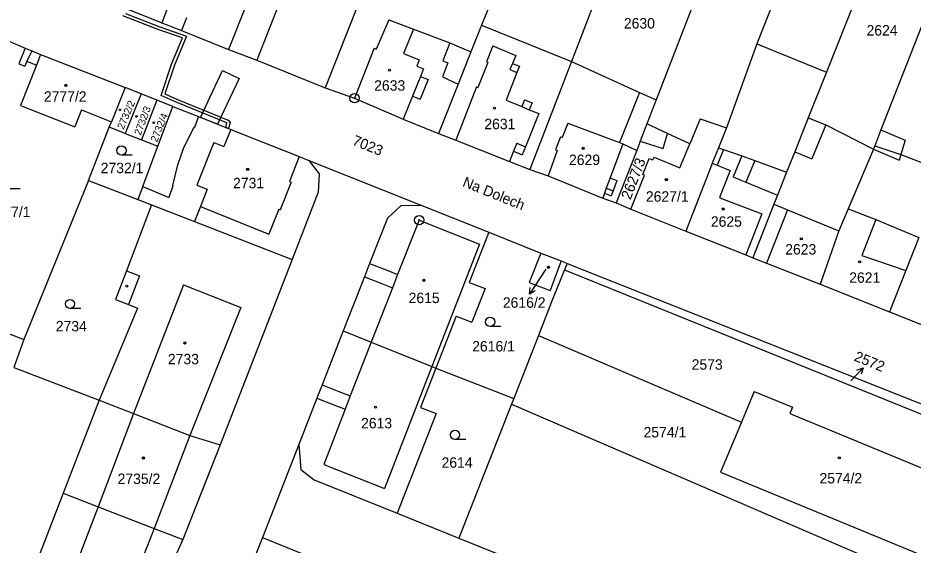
# Model space of a CAD drawing. Extents: x -593183 to -588034, y -1130415 to -1124994.
# Drawn here: x -591086.5 to -590940.6, y -1128203.2 to -1128117.3 of the extents above; entities that cross this region are included whole.
import ezdxf

# ---------------------------------------------------------------- set-up
doc = ezdxf.new("R2010")
doc.units = 0
for name, color, linetype in [('Vrstva 1', 7, 'Continuous'), ('Vrstva 15', 7, 'Continuous'), ('Vrstva 16', 7, 'Continuous'), ('Vrstva 18', 7, 'Continuous'), ('Vrstva 19', 7, 'Continuous'), ('Vrstva 24', 7, 'Continuous'), ('Vrstva 25', 7, 'Continuous'), ('Vrstva 27', 7, 'Continuous'), ('Vrstva 4', 7, 'Continuous')]:
    doc.layers.add(name, color=color, linetype=linetype)

msp = doc.modelspace()

# ---------------------------------------------------------------- linework, layer by layer
at = {"layer": 'Vrstva 1'}
for p, q in [((-590951.62, -1128084.76), (-590966.05, -1128121.5)), ((-590942.3, -1128094.65), (-590954.69, -1128126.12)), ((-590931.44, -1128098.97), (-590945.87, -1128135.5)), ((-590988.31, -1128103.73), (-590996.26, -1128124.4)), ((-591058.42, -1128106.09), (-591063.03, -1128118.1)), ((-591040.64, -1128106.6), (-591047.55, -1128124.17)), ((-591028.02, -1128107.31), (-591036.41, -1128128.68)), ((-590974.16, -1128109.27), (-590982.47, -1128130.62)), ((-591009.48, -1128114.84), (-591010.92, -1128118.45)), ((-591068.57, -1128115.86), (-591063.03, -1128118.1)), ((-591049.39, -1128115.47), (-591052.14, -1128122.44)), ((-591026.01, -1128117.56), (-591028.11, -1128122.35)), ((-591026.01, -1128117.56), (-591021.99, -1128119.11)), ((-591063.03, -1128118.1), (-591059.84, -1128119.34)), ((-591021.99, -1128119.11), (-591016.06, -1128121.32)), ((-591010.92, -1128118.45), (-591012.65, -1128122.8)), ((-591010.92, -1128118.45), (-590996.26, -1128124.4)), ((-591059.84, -1128119.34), (-591052.14, -1128122.44)), ((-591088.04, -1128121), (-591085.3, -1128122.2)), ((-591016.06, -1128121.32), (-591012.65, -1128122.8)), ((-590966.05, -1128121.5), (-590971.02, -1128135.22)), ((-591085.3, -1128122.2), (-591086.32, -1128124.74)), ((-591085.3, -1128122.2), (-591084.23, -1128122.62)), ((-591084.23, -1128122.62), (-591082.79, -1128123.26)), ((-591082.79, -1128123.26), (-591069.02, -1128128.61)), ((-591052.14, -1128122.44), (-591047.55, -1128124.17)), ((-591028.42, -1128122.21), (-591031.62, -1128130.37)), ((-591028.42, -1128122.21), (-591028.11, -1128122.35)), ((-591012.65, -1128122.8), (-591014.75, -1128128.07)), ((-591086.32, -1128124.74), (-591085.33, -1128125.14)), ((-591083.46, -1128124.97), (-591086.04, -1128131.55)), ((-591085, -1128124.31), (-591085.33, -1128125.14)), ((-591085, -1128124.31), (-591083.46, -1128124.97)), ((-591047.55, -1128124.17), (-591036.41, -1128128.68)), ((-590996.26, -1128124.4), (-591003.03, -1128141.99)), ((-590996.26, -1128124.4), (-590985.16, -1128129.44)), ((-590954.69, -1128126.12), (-590957.69, -1128133.55)), ((-591069.02, -1128128.61), (-591071.23, -1128134.21)), ((-591066.4, -1128129.65), (-591069.02, -1128128.61)), ((-591036.41, -1128128.68), (-591031.62, -1128130.37)), ((-591014.75, -1128128.07), (-591017.95, -1128136.1)), ((-591066.4, -1128129.65), (-591068.98, -1128136.13)), ((-591063.85, -1128130.67), (-591066.4, -1128129.65)), ((-591063.85, -1128130.67), (-591066.32, -1128137.17)), ((-591061.25, -1128131.7), (-591063.85, -1128130.67)), ((-591031.62, -1128130.37), (-591023.67, -1128133.79)), ((-590985.16, -1128129.44), (-590982.47, -1128130.62)), ((-590982.47, -1128130.62), (-590983.99, -1128134.56)), ((-591086.04, -1128131.55), (-591077.19, -1128135.04)), ((-591076.1, -1128132.28), (-591077.19, -1128135.04)), ((-591076.1, -1128132.28), (-591071.23, -1128134.21)), ((-591063.68, -1128138.21), (-591061.25, -1128131.7)), ((-591061.25, -1128131.7), (-591057.06, -1128133.36)), ((-591057.06, -1128133.36), (-591051.79, -1128135.45)), ((-591023.67, -1128133.79), (-591017.95, -1128136.1)), ((-590975.3, -1128133.74), (-590976.96, -1128137.79)), ((-590975.3, -1128133.74), (-590971.02, -1128135.22)), ((-590957.69, -1128133.55), (-590959.88, -1128139.11)), ((-590957.69, -1128133.55), (-590954.82, -1128134.73)), ((-591074.96, -1128143.78), (-591071.58, -1128135.1)), ((-591071.58, -1128135.1), (-591071.23, -1128134.21)), ((-591068.98, -1128136.13), (-591071.58, -1128135.1)), ((-590983.99, -1128134.56), (-590985.08, -1128137.35)), ((-590980.6, -1128136.12), (-590983.99, -1128134.56)), ((-590971.02, -1128135.22), (-590972.3, -1128138.47)), ((-590954.82, -1128134.73), (-590947.04, -1128138.67)), ((-591068.98, -1128136.13), (-591066.32, -1128137.17)), ((-591051.79, -1128135.45), (-591040.62, -1128139.89)), ((-591017.95, -1128136.1), (-591015.13, -1128137.21)), ((-590976.96, -1128137.79), (-590980.6, -1128136.12)), ((-590945.87, -1128135.5), (-590946.84, -1128138.13)), ((-590945.87, -1128135.5), (-590941.86, -1128137.19)), ((-591066.32, -1128137.17), (-591063.68, -1128138.21)), ((-591015.13, -1128137.21), (-591006.35, -1128140.68)), ((-590985.08, -1128137.35), (-590985.6, -1128138.87)), ((-590978.58, -1128141.72), (-590976.96, -1128137.79)), ((-590946.84, -1128138.13), (-590947.04, -1128138.67)), ((-590941.86, -1128137.19), (-590942.6, -1128139.57)), ((-591066.14, -1128144.78), (-591063.68, -1128138.21)), ((-590985.6, -1128138.87), (-590988.98, -1128147.43)), ((-590972.3, -1128138.47), (-590973.32, -1128140.98)), ((-590972.3, -1128138.47), (-590971.49, -1128138.75)), ((-590971.49, -1128138.75), (-590968.48, -1128139.74)), ((-590959.88, -1128139.11), (-590961.21, -1128142.45)), ((-590947.04, -1128138.67), (-590951.17, -1128148.38)), ((-590942.6, -1128139.57), (-590935.4, -1128142.34)), ((-591040.62, -1128139.89), (-591039.07, -1128140.55)), ((-591039.07, -1128140.55), (-591037.39, -1128142.68)), ((-591039.07, -1128140.55), (-591020.63, -1128147.89)), ((-591006.35, -1128140.68), (-591003.03, -1128141.99)), ((-590984.61, -1128142.79), (-590983.6, -1128140.21)), ((-590983.6, -1128140.21), (-590982.98, -1128140.42)), ((-590982.98, -1128140.42), (-590982.78, -1128139.99)), ((-590982.78, -1128139.99), (-590978.58, -1128141.72)), ((-590973.32, -1128140.98), (-590973.52, -1128141.47)), ((-590968.48, -1128139.74), (-590966.37, -1128140.53)), ((-590966.37, -1128140.53), (-590961.21, -1128142.45)), ((-591003.03, -1128141.99), (-591000.07, -1128143.03)), ((-590973.52, -1128141.47), (-590977.62, -1128152.03)), ((-590961.21, -1128142.45), (-590962.68, -1128146.17)), ((-591074.96, -1128143.78), (-591085.49, -1128169.73)), ((-591074.96, -1128143.78), (-591066.93, -1128146.9)), ((-591037.39, -1128142.68), (-591037.55, -1128145.7)), ((-591000.07, -1128143.03), (-590991.15, -1128146.64)), ((-590986.61, -1128148.44), (-590984.37, -1128142.9)), ((-590984.37, -1128142.9), (-590984.61, -1128142.79)), ((-591066.14, -1128144.78), (-591066.93, -1128146.9)), ((-591066.93, -1128146.9), (-591064.7, -1128147.77)), ((-591037.55, -1128145.7), (-591041.8, -1128156.67)), ((-590991.15, -1128146.64), (-590988.98, -1128147.43)), ((-590962.68, -1128146.17), (-590963.27, -1128147.66)), ((-591064.7, -1128147.77), (-591068.75, -1128158.53)), ((-591064.7, -1128147.77), (-591057.7, -1128150.49)), ((-591024.08, -1128147.93), (-591026.25, -1128149.92)), ((-591020.63, -1128147.89), (-591024.08, -1128147.93)), ((-591020.63, -1128147.89), (-591009.73, -1128152.23)), ((-590988.98, -1128147.43), (-590986.61, -1128148.44)), ((-590963.27, -1128147.66), (-590966.72, -1128156.38)), ((-590951.17, -1128148.38), (-590952.69, -1128151.99)), ((-590986.61, -1128148.44), (-590977.62, -1128152.03)), ((-591057.7, -1128150.49), (-591041.8, -1128156.67)), ((-591026.25, -1128149.92), (-591029.15, -1128157.33)), ((-591009.73, -1128152.23), (-591012.92, -1128160.42)), ((-591009.73, -1128152.23), (-591001.26, -1128155.66)), ((-590977.62, -1128152.03), (-590967.84, -1128155.93)), ((-590952.69, -1128151.99), (-590955.74, -1128160.7)), ((-590939.64, -1128153.07), (-590941.77, -1128158.46)), ((-591001.26, -1128155.66), (-591003.15, -1128160.42)), ((-591001.26, -1128155.66), (-590997.93, -1128156.9)), ((-591041.8, -1128156.67), (-591053.51, -1128186.89)), ((-590997.93, -1128156.9), (-590999.75, -1128161.75)), ((-590997.93, -1128156.9), (-590996.98, -1128157.31)), ((-590967.84, -1128155.93), (-590966.72, -1128156.38)), ((-590966.72, -1128156.38), (-590964.46, -1128157.27)), ((-591068.75, -1128158.53), (-591070.55, -1128163.19)), ((-591029.15, -1128157.33), (-591030, -1128159.51)), ((-590997.38, -1128158.33), (-590999.53, -1128163.58)), ((-590996.98, -1128157.31), (-590997.38, -1128158.33)), ((-590997.38, -1128158.33), (-590901.91, -1128197)), ((-590996.98, -1128157.31), (-590901.46, -1128195.25)), ((-590964.46, -1128157.27), (-590955.74, -1128160.7)), ((-590941.77, -1128158.46), (-590944.43, -1128165.19)), ((-591030, -1128159.51), (-591033.44, -1128168.3)), ((-591012.92, -1128160.42), (-591010.35, -1128161.42)), ((-591010.35, -1128161.42), (-591012.48, -1128166.91)), ((-591003.15, -1128160.42), (-590999.75, -1128161.75)), ((-590955.74, -1128160.7), (-590944.43, -1128165.19)), ((-591070.55, -1128163.19), (-591068.47, -1128164.03)), ((-591068.47, -1128164.03), (-591066.98, -1128164.63)), ((-590999.53, -1128163.58), (-591001.64, -1128169.09)), ((-591066.98, -1128164.63), (-591073.25, -1128179.63)), ((-591015.06, -1128165.91), (-591018.35, -1128174.37)), ((-591015.06, -1128165.91), (-591012.48, -1128166.91)), ((-590944.43, -1128165.19), (-590938.84, -1128167.42)), ((-591094.71, -1128166.13), (-591085.49, -1128169.73)), ((-591033.44, -1128168.3), (-591036.89, -1128177.11)), ((-591033.44, -1128168.3), (-591028.89, -1128170.13)), ((-591085.49, -1128169.73), (-591087.14, -1128174.27)), ((-591028.89, -1128170.13), (-591019.02, -1128174.11)), ((-591001.64, -1128169.09), (-591005.67, -1128179.34)), ((-591001.64, -1128169.09), (-590968.57, -1128183.18)), ((-591087.14, -1128174.27), (-591073.25, -1128179.63)), ((-591018.35, -1128174.37), (-591020.85, -1128180.81)), ((-591019.02, -1128174.11), (-591018.35, -1128174.37)), ((-591018.35, -1128174.37), (-591005.67, -1128179.34)), ((-591036.89, -1128177.11), (-591037.74, -1128179.28)), ((-590966.51, -1128178.19), (-590968.57, -1128183.18)), ((-590966.51, -1128178.19), (-590960.25, -1128180.76)), ((-591073.25, -1128179.63), (-591079.1, -1128194.77)), ((-591073.25, -1128179.63), (-591067.62, -1128181.81)), ((-591037.74, -1128179.28), (-591040.7, -1128186.84)), ((-591006.03, -1128180.27), (-591014.64, -1128202.1)), ((-591005.67, -1128179.34), (-591006.03, -1128180.27)), ((-591006.03, -1128180.27), (-590911.52, -1128221)), ((-591067.62, -1128181.81), (-591058.43, -1128185.36)), ((-591018.3, -1128181.8), (-591024.66, -1128198.06)), ((-591020.85, -1128180.81), (-591018.3, -1128181.8)), ((-590960.25, -1128180.76), (-590960.68, -1128181.81)), ((-590960.68, -1128181.81), (-590938.81, -1128190.79)), ((-590968.57, -1128183.18), (-590971.95, -1128191.35)), ((-591058.43, -1128185.36), (-591053.51, -1128186.89)), ((-591053.51, -1128186.89), (-591059.62, -1128202.35)), ((-591040.7, -1128186.84), (-591046.64, -1128201.99)), ((-591040.7, -1128186.84), (-591040.37, -1128190.92)), ((-591040.37, -1128190.92), (-591038.19, -1128192.6)), ((-590971.95, -1128191.35), (-590931.98, -1128207.86)), ((-591038.19, -1128192.6), (-591024.66, -1128198.06)), ((-591079.1, -1128194.77), (-591084.95, -1128209.93)), ((-591079.1, -1128194.77), (-591073.42, -1128196.98)), ((-591073.42, -1128196.98), (-591064.29, -1128200.53)), ((-591024.66, -1128198.06), (-591014.64, -1128202.1)), ((-591064.29, -1128200.53), (-591059.62, -1128202.35)), ((-591059.62, -1128202.35), (-591060.86, -1128205.13)), ((-591046.64, -1128201.99), (-591050.51, -1128211.71)), ((-591046.64, -1128201.99), (-591001.23, -1128220.37)), ((-591014.64, -1128202.1), (-590919.29, -1128240.38))]:
    msp.add_line(p, q, dxfattribs=at)
at = {"layer": 'Vrstva 16'}
msp.add_line((-591000.46, -1128158.22), (-591001.49, -1128159.82), dxfattribs=at)
at = {"layer": 'Vrstva 24'}
for centre, radius in [((-591031.62, -1128130.37), 0.75), ((-591031.62, -1128130.37), 0.0903), ((-591021.08, -1128150.25), 0.75), ((-591021.08, -1128150.25), 0.0903)]:
    msp.add_circle(centre, radius, dxfattribs=at)
at = {"layer": 'Vrstva 25'}
for p, q in [((-591067.85, -1128139.64), (-591069.6, -1128139.64)), ((-591086.09, -1128145.15), (-591087.84, -1128145.15)), ((-591001.49, -1128159.82), (-591003.11, -1128162.34)), ((-591076.24, -1128164.67), (-591077.99, -1128164.67)), ((-591007.77, -1128167.58), (-591009.52, -1128167.58)), ((-590950.71, -1128176.43), (-590948.71, -1128174.31)), ((-591013.5, -1128186.01), (-591015.25, -1128186.01))]:
    msp.add_line(p, q, dxfattribs=at)
for points in [[(-591002.15, -1128161.77), (-591003.11, -1128162.34), (-591002.99, -1128161.23)], [(-590949.73, -1128174.69), (-590948.71, -1128174.31), (-590949.03, -1128175.35)]]:
    msp.add_lwpolyline(points, dxfattribs=at)
for centre, radius in [((-591025.92, -1128125.79), 0.175), ((-591025.92, -1128125.79), 0.15), ((-591078.67, -1128128.27), 0.175), ((-591078.67, -1128128.27), 0.15), ((-591069.85, -1128132.25), 0.122), ((-591069.85, -1128132.25), 0.105), ((-591008.81, -1128131.98), 0.175), ((-591008.81, -1128131.98), 0.15), ((-591067.15, -1128133.34), 0.122), ((-591067.15, -1128133.34), 0.105), ((-591064.33, -1128134.36), 0.122), ((-591064.33, -1128134.36), 0.105), ((-591069.6, -1128138.89), 0.75), ((-590994.36, -1128138.54), 0.175), ((-590994.36, -1128138.54), 0.15), ((-591049.03, -1128141.96), 0.175), ((-591049.03, -1128141.96), 0.15), ((-590980.81, -1128143.65), 0.175), ((-590980.81, -1128143.65), 0.15), ((-590971.53, -1128148.44), 0.175), ((-590971.53, -1128148.44), 0.15), ((-590958.8, -1128153.29), 0.175), ((-590958.8, -1128153.29), 0.15), ((-590949.3, -1128157.04), 0.175), ((-590949.3, -1128157.04), 0.15), ((-591000, -1128157.94), 0.175), ((-591000, -1128157.94), 0.15), ((-591020.33, -1128160.07), 0.175), ((-591020.33, -1128160.07), 0.15), ((-591068.72, -1128161.02), 0.175), ((-591077.99, -1128163.92), 0.75), ((-591009.52, -1128166.83), 0.75), ((-591059.26, -1128170.29), 0.175), ((-591059.26, -1128170.29), 0.15), ((-591028.2, -1128180.76), 0.175), ((-591028.2, -1128180.76), 0.15), ((-591015.25, -1128185.26), 0.75), ((-591066.02, -1128189.03), 0.175), ((-591066.02, -1128189.03), 0.15), ((-590952.6, -1128189.01), 0.175), ((-590952.6, -1128189.01), 0.15)]:
    msp.add_circle(centre, radius, dxfattribs=at)
at = {"layer": 'Vrstva 27'}
for p, q in [((-591063.5, -1128119.21), (-591069.37, -1128116.92)), ((-591068.96, -1128116.55), (-591063.32, -1128118.75)), ((-591059.65, -1128120.53), (-591063.5, -1128119.21)), ((-591063.32, -1128118.75), (-591058.98, -1128120.23)), ((-591061.43, -1128124.81), (-591059.65, -1128120.53)), ((-591058.98, -1128120.23), (-591060.97, -1128124.99)), ((-591063.13, -1128129.91), (-591061.43, -1128124.81)), ((-591060.97, -1128124.99), (-591062.51, -1128129.64)), ((-591056.74, -1128133.49), (-591053.14, -1128125.87)), ((-591053.14, -1128125.87), (-591050.42, -1128127.15)), ((-591050.42, -1128127.15), (-591053.94, -1128134.6)), ((-591060.68, -1128131.02), (-591063.13, -1128129.91)), ((-591062.51, -1128129.64), (-591060.48, -1128130.56)), ((-591060.48, -1128130.56), (-591052.22, -1128133.92)), ((-591052.4, -1128134.39), (-591060.68, -1128131.02)), ((-591053.94, -1128134.6), (-591056.74, -1128133.49)), ((-591052.61, -1128135.12), (-591052.4, -1128134.39)), ((-591052.14, -1128135.31), (-591052.61, -1128135.12)), ((-591052.22, -1128133.92), (-591051.86, -1128134.31)), ((-591051.86, -1128134.31), (-591052.14, -1128135.31))]:
    msp.add_line(p, q, dxfattribs=at)
at = {"layer": 'Vrstva 4'}
for p, q in [((-591058.99, -1128117.26), (-591059.84, -1128119.34)), ((-591021.99, -1128119.11), (-591023.62, -1128123.06)), ((-591016.06, -1128121.32), (-591017.22, -1128124.25)), ((-591009.09, -1128121.83), (-591010.12, -1128124.46)), ((-591009.09, -1128121.83), (-591005.32, -1128123.4)), ((-590966.05, -1128121.5), (-590954.69, -1128126.12)), ((-591084.23, -1128122.62), (-591085, -1128124.31)), ((-591082.79, -1128123.26), (-591083.46, -1128124.97)), ((-591023.62, -1128123.06), (-591021.09, -1128124.09)), ((-591005.32, -1128123.4), (-591005.86, -1128124.69)), ((-591021.09, -1128124.09), (-591021.48, -1128125.14)), ((-591016.4, -1128124.57), (-591017.29, -1128126.88)), ((-591017.22, -1128124.25), (-591016.4, -1128124.57)), ((-591009.91, -1128124.54), (-591011.5, -1128128.6)), ((-591010.12, -1128124.46), (-591009.91, -1128124.54)), ((-591005.86, -1128124.69), (-591006.29, -1128125.7)), ((-591005.86, -1128124.69), (-591004.74, -1128125.16)), ((-591021.48, -1128125.14), (-591020.35, -1128125.55)), ((-591020.35, -1128125.55), (-591020.87, -1128126.84)), ((-591005.16, -1128126.17), (-591006.91, -1128130.7)), ((-591006.29, -1128125.7), (-591005.16, -1128126.17)), ((-591004.74, -1128125.16), (-591005.16, -1128126.17)), ((-591020.87, -1128126.84), (-591022.15, -1128130.01)), ((-591019.63, -1128127.34), (-591020.9, -1128130.51)), ((-591020.87, -1128126.84), (-591019.63, -1128127.34)), ((-591017.29, -1128126.88), (-591014.75, -1128128.07)), ((-591011.72, -1128128.52), (-591015.13, -1128137.21)), ((-591011.72, -1128128.52), (-591011.5, -1128128.6)), ((-591022.15, -1128130.01), (-591023.67, -1128133.79)), ((-591022.15, -1128130.01), (-591020.9, -1128130.51)), ((-591006.91, -1128130.7), (-591004.35, -1128131.74)), ((-591003.9, -1128130.61), (-591004.35, -1128131.74)), ((-591003.9, -1128130.61), (-591002.67, -1128131.11)), ((-590985.16, -1128129.44), (-590988.43, -1128137.57)), ((-591004.35, -1128131.74), (-591003.13, -1128132.24)), ((-591002.67, -1128131.11), (-591003.13, -1128132.24)), ((-591003.13, -1128132.24), (-591001.59, -1128132.86)), ((-591057.06, -1128133.36), (-591057.71, -1128135.15)), ((-591001.59, -1128132.86), (-591003.76, -1128138.27)), ((-591057.81, -1128135.11), (-591059.52, -1128138.61)), ((-591057.81, -1128135.11), (-591057.71, -1128135.15)), ((-590996.84, -1128134.45), (-590997.76, -1128136.8)), ((-590996.84, -1128134.45), (-590988.43, -1128137.57)), ((-590954.82, -1128134.73), (-590957.11, -1128140.25)), ((-591051.79, -1128135.45), (-591052.89, -1128138.26)), ((-590998.04, -1128136.69), (-590998.87, -1128138.8)), ((-590998.04, -1128136.69), (-590997.76, -1128136.8)), ((-590981.34, -1128138.59), (-590980.6, -1128136.12)), ((-591054.57, -1128137.6), (-591057.29, -1128144.53)), ((-591054.57, -1128137.6), (-591052.89, -1128138.26)), ((-591005.19, -1128137.7), (-591005.72, -1128139.01)), ((-591005.19, -1128137.7), (-591003.76, -1128138.27)), ((-590987.87, -1128137.78), (-590989.96, -1128143.35)), ((-590988.43, -1128137.57), (-590987.87, -1128137.78)), ((-590987.87, -1128137.78), (-590985.6, -1128138.87)), ((-590985.08, -1128137.35), (-590981.34, -1128138.59)), ((-590946.84, -1128138.13), (-590942.6, -1128139.57)), ((-591059.52, -1128138.61), (-591060.53, -1128141.47)), ((-591005.72, -1128139.01), (-591006.35, -1128140.68)), ((-591005.72, -1128139.01), (-591004.29, -1128139.59)), ((-591003.76, -1128138.27), (-591004.29, -1128139.59)), ((-590998.59, -1128138.91), (-591000.07, -1128143.03)), ((-590998.87, -1128138.8), (-590998.59, -1128138.91)), ((-590971.49, -1128138.75), (-590972.52, -1128141.31)), ((-590959.88, -1128139.11), (-590957.11, -1128140.25)), ((-590947.04, -1128138.67), (-590942.87, -1128140.45)), ((-590942.6, -1128139.57), (-590942.87, -1128140.45)), ((-591040.62, -1128139.89), (-591042.21, -1128143.95)), ((-590973.32, -1128140.98), (-590972.52, -1128141.31)), ((-590968.48, -1128139.74), (-590969.9, -1128143.21)), ((-590966.37, -1128140.53), (-590967.86, -1128144.05)), ((-591060.53, -1128141.47), (-591061.29, -1128144.62)), ((-590972.52, -1128141.31), (-590970.42, -1128142.17)), ((-590970.42, -1128142.17), (-590972.13, -1128146.58)), ((-591042.21, -1128143.95), (-591041.95, -1128144.06)), ((-590989.96, -1128143.35), (-590990.59, -1128145.03)), ((-590989.96, -1128143.35), (-590988.84, -1128143.77)), ((-590988.84, -1128143.77), (-590989.47, -1128145.45)), ((-590969.9, -1128143.21), (-590967.86, -1128144.05)), ((-591066.14, -1128144.78), (-591061.9, -1128146.58)), ((-591061.2, -1128144.66), (-591061.9, -1128146.58)), ((-591061.29, -1128144.62), (-591061.2, -1128144.66)), ((-591057.29, -1128144.53), (-591055.61, -1128145.19)), ((-591055.61, -1128145.19), (-591056.74, -1128148.05)), ((-591041.95, -1128144.06), (-591043.71, -1128148.56)), ((-590990.59, -1128145.03), (-590990.9, -1128145.86)), ((-590990.59, -1128145.03), (-590989.47, -1128145.45)), ((-590989.47, -1128145.45), (-590989.79, -1128146.28)), ((-590967.86, -1128144.05), (-590962.68, -1128146.17)), ((-590990.9, -1128145.86), (-590991.15, -1128146.64)), ((-590990.9, -1128145.86), (-590989.79, -1128146.28)), ((-590972.13, -1128146.58), (-590971.82, -1128146.7)), ((-590971.82, -1128146.7), (-590965.21, -1128149.2)), ((-591056.74, -1128148.05), (-591057.7, -1128150.49)), ((-591056.74, -1128148.05), (-591045.56, -1128152.52)), ((-590963.27, -1128147.66), (-590961.06, -1128148.56)), ((-590951.17, -1128148.38), (-590946.66, -1128150.15)), ((-591043.97, -1128148.46), (-591045.56, -1128152.52)), ((-591043.97, -1128148.46), (-591043.71, -1128148.56)), ((-590965.21, -1128149.2), (-590967.84, -1128155.93)), ((-590961.06, -1128148.56), (-590964.46, -1128157.27)), ((-590961.06, -1128148.56), (-590952.69, -1128151.99)), ((-591021.08, -1128150.25), (-591024.61, -1128159.09)), ((-591021.08, -1128150.25), (-591011.26, -1128154.15)), ((-590946.66, -1128150.15), (-590948.95, -1128155.99)), ((-590946.66, -1128150.15), (-590939.64, -1128153.07)), ((-591011.26, -1128154.15), (-591019.02, -1128174.11)), ((-590948.95, -1128155.99), (-590941.77, -1128158.46)), ((-591068.75, -1128158.53), (-591066.65, -1128159.35)), ((-591029.15, -1128157.33), (-591026.47, -1128158.37)), ((-591026.47, -1128158.37), (-591024.61, -1128159.09)), ((-591066.65, -1128159.35), (-591068.47, -1128164.03)), ((-591030, -1128159.51), (-591027.31, -1128160.55)), ((-591024.61, -1128159.09), (-591025.45, -1128161.27)), ((-591059.51, -1128160.8), (-591067.62, -1128181.81)), ((-591059.51, -1128160.8), (-591050.14, -1128164.49)), ((-591025.45, -1128161.27), (-591028.89, -1128170.13)), ((-591027.31, -1128160.55), (-591025.45, -1128161.27)), ((-591050.14, -1128164.49), (-591058.43, -1128185.36)), ((-591028.89, -1128170.13), (-591032.3, -1128178.9)), ((-591019.02, -1128174.11), (-591026.75, -1128194.02)), ((-591036.89, -1128177.11), (-591034.15, -1128178.18)), ((-591034.15, -1128178.18), (-591032.3, -1128178.9)), ((-591032.3, -1128178.9), (-591033.14, -1128181.07)), ((-591037.74, -1128179.28), (-591034.99, -1128180.35)), ((-591034.99, -1128180.35), (-591033.14, -1128181.07)), ((-591067.62, -1128181.81), (-591073.42, -1128196.98)), ((-591033.14, -1128181.07), (-591036.64, -1128190.09)), ((-591058.43, -1128185.36), (-591064.29, -1128200.53)), ((-591036.64, -1128190.09), (-591026.75, -1128194.02)), ((-591073.42, -1128196.98), (-591079.21, -1128212.16)), ((-591064.29, -1128200.53), (-591070.14, -1128215.69))]:
    msp.add_line(p, q, dxfattribs=at)

# ---------------------------------------------------------------- texts
at = {"layer": 'Vrstva 15'}
msp.add_text('Na Dolech', height=1.7, rotation=337.8905, dxfattribs=at).set_placement((-591014.14, -1128144.68))
at = {"layer": 'Vrstva 16'}
msp.add_text('2616/2', height=1.7, dxfattribs=at).set_placement((-591007.44, -1128164.54))
msp.add_text('2572', height=1.7, rotation=337.8336, dxfattribs=at).set_placement((-590950.33, -1128173.12))
at = {"layer": 'Vrstva 18'}
for s, p in [('2630', (-590987.72, -1128119)), ('2624', (-590948.17, -1128120.14)), ('2732/1', (-591072.98, -1128142.59)), ('2777/1', (-591091.38, -1128149.75)), ('2734', (-591080.3, -1128168.39)), ('2616/1', (-591012.44, -1128171.67)), ('2573', (-590976.67, -1128174.64)), ('2574/1', (-590984.51, -1128185.69)), ('2614', (-591017.43, -1128190.63))]:
    msp.add_text(s, height=1.7, dxfattribs=at).set_placement(p)
for s, height, rotation, p in [('7023', 1.7, 338.0783, (-591032.11, -1128137.91)), ('2627/3', 1.7, 68.8952, (-590986.64, -1128147.02)), ('2572', 0.01, 337.8336, (-590950.71, -1128176.43))]:
    msp.add_text(s, height=height, rotation=rotation, dxfattribs=at).set_placement(p)
at = {"layer": 'Vrstva 19'}
for s, height, p in [('2633', 1.7, (-591028.41, -1128129.14)), ('2777/2', 1.7, (-591082.24, -1128130.93)), ('2631', 1.7, (-591010.46, -1128135.42)), ('2629', 1.7, (-590996.66, -1128141.26)), ('2731', 1.7, (-591051.41, -1128145.05)), ('2627/1', 1.7, (-590984.13, -1128147.24)), ('2625', 1.7, (-590973.54, -1128151.33)), ('2623', 1.7, (-590961.42, -1128155.86)), ('2616/2', 0.01, (-591000.46, -1128158.22)), ('2621', 1.7, (-590950.99, -1128160.47)), ('2615', 1.7, (-591022.8, -1128163.78)), ('2733', 1.7, (-591062.03, -1128173.76)), ('2613', 1.7, (-591030.55, -1128184.21)), ('2735/2', 1.7, (-591070.23, -1128193.28)), ('2574/2', 1.7, (-590955.84, -1128193.19))]:
    msp.add_text(s, height=height, dxfattribs=at).set_placement(p)
for s, rotation, p in [('2732/2', 66.8089, (-591069.26, -1128135.54)), ('2732/3', 69.4508, (-591066.47, -1128136.51)), ('2732/4', 68.2057, (-591063.8, -1128137.62))]:
    msp.add_text(s, height=1.19, rotation=rotation, dxfattribs=at).set_placement(p)

doc.saveas('drawing.dxf')
